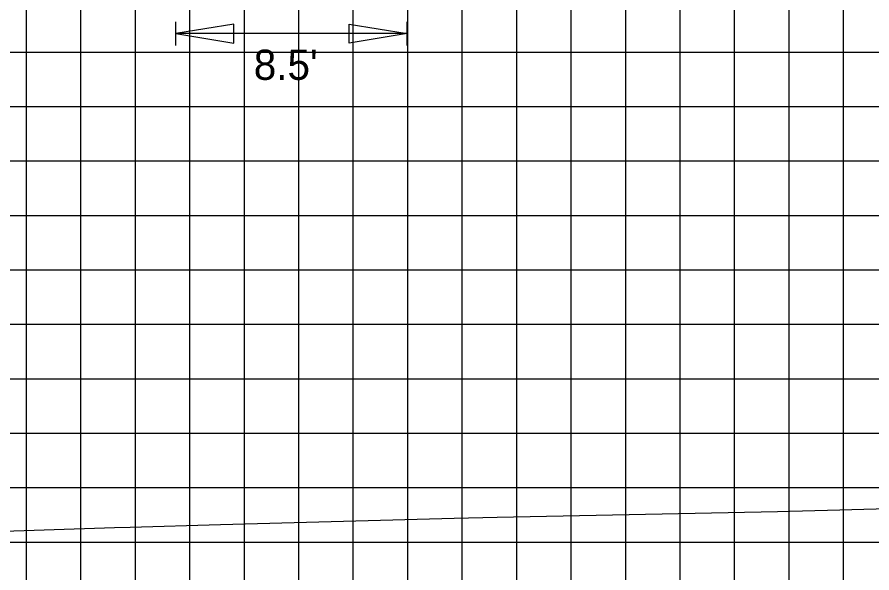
# Model space of a CAD drawing. Extents: x 2193008 to 2198143, y 1236112 to 1237864.
# Drawn here: x 2194922.52 to 2194953.9, y 1237185.97 to 1237206.39 of the extents above; entities that cross this region are included whole.
import ezdxf

# ---------------------------------------------------------------- set-up
doc = ezdxf.new("R2010")
doc.units = 0
for name, color, linetype in [('GSDIMS', 7, 'Continuous'), ('Level 55', 7, 'Continuous'), ('M-ROADS', 7, 'Continuous')]:
    doc.layers.add(name, color=color, linetype=linetype)

msp = doc.modelspace()

# ---------------------------------------------------------------- linework, layer by layer
at = {"layer": 'GSDIMS'}
for p, q in [((2194928.344, 1237205.351), (2194928.344, 1237206.219)), ((2194936.835, 1237205.785), (2194928.344, 1237205.785))]:
    msp.add_line(p, q, dxfattribs=at)
for points in [[(2194928.344, 1237205.785), (2194930.472, 1237205.438), (2194930.472, 1237206.132)], [(2194936.835, 1237205.785), (2194934.707, 1237205.438), (2194934.707, 1237206.132)]]:
    msp.add_lwpolyline(points, close=True, dxfattribs=at)
at = {"layer": 'Level 55'}
msp.add_line((2194936.835, 1237205.351), (2194936.835, 1237206.219), dxfattribs=at)
at = {"layer": 'M-ROADS'}
for p, q in [((2194922.86, 1237163.106), (2194922.86, 1237223.106)), ((2194924.86, 1237163.106), (2194924.86, 1237223.106)), ((2194926.86, 1237163.106), (2194926.86, 1237223.106)), ((2194928.86, 1237163.106), (2194928.86, 1237223.106)), ((2194930.86, 1237163.106), (2194930.86, 1237223.106)), ((2194932.86, 1237163.106), (2194932.86, 1237223.106)), ((2194934.86, 1237163.106), (2194934.86, 1237223.106)), ((2194936.86, 1237163.106), (2194936.86, 1237223.106)), ((2194938.86, 1237163.106), (2194938.86, 1237223.106)), ((2194940.86, 1237163.106), (2194940.86, 1237223.106)), ((2194942.86, 1237163.106), (2194942.86, 1237223.106)), ((2194944.86, 1237163.106), (2194944.86, 1237223.106)), ((2194946.86, 1237163.106), (2194946.86, 1237223.106)), ((2194948.86, 1237163.106), (2194948.86, 1237223.106)), ((2194950.86, 1237163.106), (2194950.86, 1237223.106)), ((2194952.86, 1237163.106), (2194952.86, 1237223.106)), ((2194892.86, 1237205.106), (2195022.86, 1237205.106)), ((2194892.86, 1237203.106), (2195022.86, 1237203.106)), ((2194892.86, 1237201.106), (2195022.86, 1237201.106)), ((2194892.86, 1237199.106), (2195022.86, 1237199.106)), ((2194892.86, 1237197.106), (2195022.86, 1237197.106)), ((2194892.86, 1237195.106), (2195022.86, 1237195.106)), ((2194892.86, 1237193.106), (2195022.86, 1237193.106)), ((2194892.86, 1237191.106), (2195022.86, 1237191.106)), ((2194892.86, 1237189.106), (2195022.86, 1237189.106)), ((2194892.86, 1237187.106), (2195022.86, 1237187.106))]:
    msp.add_line(p, q, dxfattribs=at)
msp.add_lwpolyline([(2194892.86, 1237186.922), (2194895.503, 1237186.622), (2194900.783, 1237186.78), (2194901.886, 1237186.82), (2194902.929, 1237186.878), (2194903.134, 1237186.89), (2194911.596, 1237187.166), (2194914.642, 1237187.265), (2194926.096, 1237187.637), (2194926.668, 1237187.655), (2194929.981, 1237187.748), (2194938.564, 1237187.987), (2194940.14, 1237188.017), (2194950.438, 1237188.224), (2194952.717, 1237188.291), (2194962.471, 1237188.558)], dxfattribs=at)

# ---------------------------------------------------------------- texts
at = {"layer": 'Level 55'}
msp.add_text("8.5'", height=1.1105, dxfattribs=at).set_placement((2194931.205, 1237204.084))

doc.saveas('drawing.dxf')
